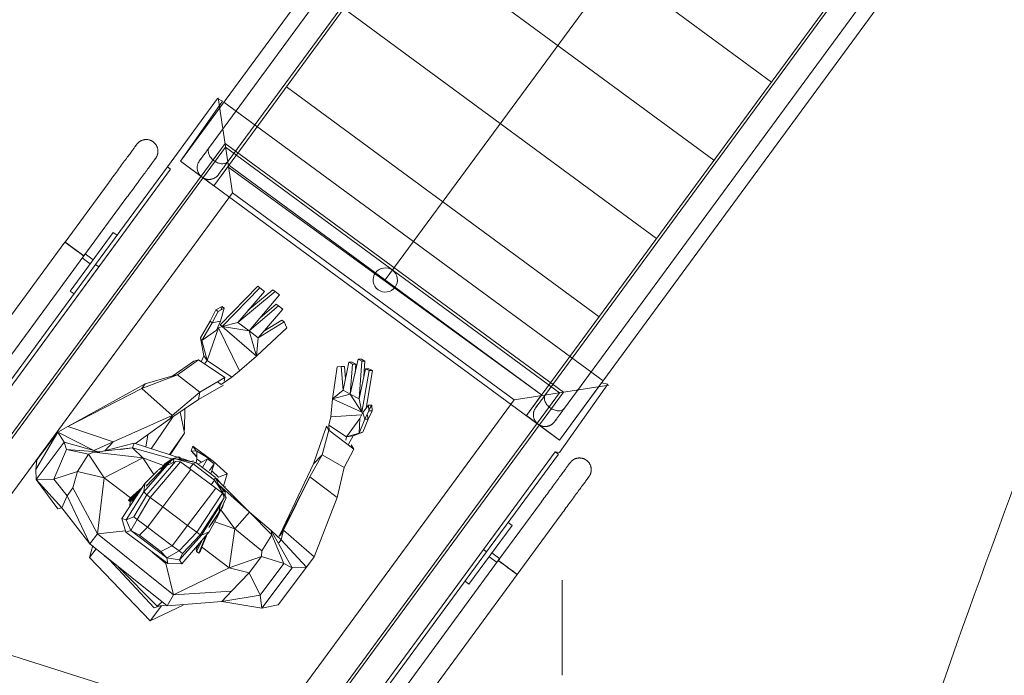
# Model space of a CAD drawing. Header units: metres. Extents: x 135583 to 135939, y 457896 to 458258.
# Tile 427 of 599: x 135742.61 to 135744.64, y 458041.14 to 458042.49. Entities that reach past the tile are written whole.
import ezdxf

# ---------------------------------------------------------------- set-up
doc = ezdxf.new("R2010")
doc.units = ezdxf.units.M
doc.linetypes.add('Hidden', pattern=[4, 2, -2])
doc.layers.add('NIEUWE INSTALLATIE', color=250, linetype='Continuous', lineweight=0)

msp = doc.modelspace()

# ---------------------------------------------------------------- linework, layer by layer
at = {"layer": 'NIEUWE INSTALLATIE', "linetype": 'Hidden'}
for p, q in [((135742.9388, 458042.1981), (135743.7487, 458043.3005)), ((135744.5305, 458042.7262), (135743.7205, 458041.6237)), ((135743.0463, 458042.1332), (135743.0163, 458042.3289)), ((135743.0163, 458042.3289), (135743.0463, 458042.1332)), ((135743.0463, 458042.1332), (135743.0163, 458042.3289)), ((135743.0163, 458042.3289), (135743.0463, 458042.1332)), ((135743.8101, 458041.7458), (135743.0285, 458042.32)), ((135743.8101, 458041.7458), (135743.0285, 458042.32)), ((135742.2751, 458041.2065), (135743.0307, 458042.2349)), ((135742.2751, 458041.2065), (135743.0307, 458042.2349)), ((135742.2807, 458041.2047), (135743.0319, 458042.2272)), ((135742.2807, 458041.2047), (135743.0319, 458042.2272)), ((135743.7282, 458041.7225), (135743.0307, 458042.2349)), ((135743.7282, 458041.7225), (135743.0307, 458042.2349)), ((135743.7205, 458041.7213), (135743.0319, 458042.2272)), ((135743.7205, 458041.7213), (135743.0319, 458042.2272)), ((135743.7205, 458041.6237), (135742.9388, 458042.1981)), ((135743.0463, 458042.1332), (135742.3484, 458041.1833)), ((135743.0463, 458042.1332), (135742.3484, 458041.1833)), ((135743.6265, 458041.7069), (135743.0463, 458042.1332)), ((135743.6265, 458041.7069), (135743.0463, 458042.1332)), ((135743.1407, 458040.9321), (135743.7205, 458041.7213)), ((135743.1407, 458040.9321), (135743.7205, 458041.7213)), ((135743.1463, 458040.9304), (135743.7282, 458041.7225)), ((135743.1463, 458040.9304), (135743.7282, 458041.7225)), ((135743.8222, 458041.7369), (135743.6265, 458041.7069)), ((135743.6265, 458041.7069), (135743.8222, 458041.7369)), ((135743.8222, 458041.7369), (135743.6265, 458041.7069)), ((135743.6265, 458041.7069), (135743.8222, 458041.7369)), ((135743.073, 458040.9536), (135743.6265, 458041.7069)), ((135743.073, 458040.9536), (135743.6265, 458041.7069)), ((135742.299, 458041.2723), (135743.1646, 458040.998)), ((135742.299, 458041.2723), (135743.1646, 458040.998))]:
    msp.add_line(p, q, dxfattribs=at)
at = {"layer": 'NIEUWE INSTALLATIE'}
for p, q in [((135743.7383, 458043.1427), (135743.0073, 458042.1477)), ((135743.6433, 458043.1049), (135742.9983, 458042.227)), ((135743.0372, 458042.1984), (135743.6815, 458043.0753)), ((135743.361, 458041.9536), (135744.1396, 458043.0134)), ((135743.5123, 458042.8351), (135744.157, 458042.3615)), ((135743.3939, 458042.674), (135744.0386, 458042.2003)), ((135743.652, 458041.6741), (135744.383, 458042.669)), ((135744.336, 458042.5953), (135743.691, 458041.7173)), ((135743.7306, 458041.6896), (135744.375, 458042.5667)), ((135743.2755, 458042.5128), (135743.9202, 458042.0391)), ((135743.1571, 458042.3516), (135743.8018, 458041.878)), ((135743.0152, 458042.3274), (135742.9119, 458042.1868)), ((135743.0252, 458042.3224), (135743.0152, 458042.3274)), ((135742.9388, 458042.1981), (135743.0252, 458042.3224)), ((135742.9119, 458042.1868), (135742.7639, 458041.9853)), ((135742.9119, 458042.1868), (135742.9183, 458042.1821)), ((135742.9183, 458042.1821), (135742.9119, 458042.1868)), ((135743.0073, 458042.1477), (135742.9388, 458042.1981)), ((135743.0361, 458042.1869), (135743.0073, 458042.1477)), ((135743.6834, 458041.7168), (135743.0361, 458042.1869)), ((135743.0387, 458042.1904), (135743.6834, 458041.7168)), ((135742.9183, 458042.1821), (135742.2155, 458041.2254)), ((135742.7703, 458041.9806), (135742.9183, 458042.1821)), ((135742.7896, 458042.1526), (135742.7008, 458042.0317)), ((135742.7896, 458042.1526), (135742.7902, 458042.1534)), ((135742.7397, 458042.0031), (135742.8285, 458042.124)), ((135742.8002, 458042.0517), (135742.7114, 458041.9308)), ((135742.8083, 458042.0458), (135742.8002, 458042.0517)), ((135742.7007, 458042.0317), (135742.1286, 458041.2529)), ((135742.7007, 458042.0317), (135742.7252, 458042.0137)), ((135742.1772, 458041.2375), (135742.7397, 458042.0031)), ((135742.7202, 458042.0174), (135742.7152, 458042.0211)), ((135742.7253, 458042.0137), (135742.7299, 458042.0103)), ((135742.734, 458042.0072), (135742.7371, 458042.005)), ((135742.7588, 458041.9953), (135742.7422, 458042.0074)), ((135742.7639, 458041.9853), (135742.2074, 458041.2279)), ((135742.7363, 458041.9994), (135742.7529, 458041.9872)), ((135742.7529, 458041.9872), (135742.7588, 458041.9953)), ((135742.7639, 458041.9853), (135742.7703, 458041.9806)), ((135742.7639, 458041.9853), (135742.7703, 458041.9806)), ((135742.2155, 458041.2254), (135742.7703, 458041.9806)), ((135743.0204, 458041.8612), (135743.0981, 458041.9407)), ((135743.1026, 458041.9373), (135743.0981, 458041.9407)), ((135742.7114, 458041.9308), (135742.7195, 458041.9249)), ((135743.0248, 458041.8578), (135743.1026, 458041.9373)), ((135743.112, 458041.9302), (135743.0568, 458041.8662)), ((135743.0568, 458041.8662), (135743.1337, 458041.9301)), ((135743.0785, 458041.8914), (135743.1292, 458041.9335)), ((135743.1431, 458041.9231), (135743.0801, 458041.8487)), ((135743.112, 458041.9302), (135743.1026, 458041.9373)), ((135743.1337, 458041.9301), (135743.1292, 458041.9335)), ((135743.1337, 458041.9301), (135743.1431, 458041.9231)), ((135743.0801, 458041.8487), (135743.1407, 458041.9005)), ((135743.1024, 458041.8751), (135743.1362, 458041.904)), ((135743.1407, 458041.9005), (135743.1362, 458041.904)), ((135743.1407, 458041.9005), (135743.15, 458041.8935)), ((135742.9999, 458041.8684), (135743.0119, 458041.8918)), ((135743.0044, 458041.865), (135743.0165, 458041.8884)), ((135743.0119, 458041.8918), (135743.0244, 458041.8987)), ((135743.0165, 458041.8884), (135743.0119, 458041.8918)), ((135743.0165, 458041.8884), (135743.0289, 458041.8953)), ((135743.0215, 458041.8684), (135743.0289, 458041.8953)), ((135743.022, 458041.8915), (135743.0244, 458041.8987)), ((135743.0289, 458041.8953), (135743.0244, 458041.8987)), ((135743.15, 458041.8935), (135743.0988, 458041.8347)), ((135742.9999, 458041.8684), (135742.9801, 458041.8347)), ((135742.9826, 458041.8287), (135743.0044, 458041.865)), ((135743.0044, 458041.865), (135742.9999, 458041.8684)), ((135743.0215, 458041.8684), (135743.0044, 458041.865)), ((135743.0134, 458041.8502), (135743.0215, 458041.8684)), ((135743.0248, 458041.8578), (135743.0204, 458041.8612)), ((135743.0248, 458041.8578), (135743.0568, 458041.8662)), ((135743.0568, 458041.8662), (135743.0801, 458041.8487)), ((135743.0988, 458041.8347), (135743.1523, 458041.8675)), ((135743.1103, 458041.848), (135743.1478, 458041.8709)), ((135743.1523, 458041.8675), (135743.1478, 458041.8709)), ((135743.1523, 458041.8675), (135743.1578, 458041.8553)), ((135742.9826, 458041.8287), (135743.0134, 458041.8502)), ((135742.9939, 458041.7878), (135743.0175, 458041.8552)), ((135743.0175, 458041.8552), (135743.0248, 458041.8578)), ((135743.0175, 458041.8552), (135743.0602, 458041.7664)), ((135743.0955, 458041.7966), (135743.0248, 458041.8578)), ((135743.0248, 458041.8578), (135743.0801, 458041.8487)), ((135743.0955, 458041.7966), (135743.0801, 458041.8487)), ((135743.0801, 458041.8487), (135743.0988, 458041.8347)), ((135743.0955, 458041.7966), (135743.1578, 458041.8553)), ((135742.9801, 458041.8347), (135742.9868, 458041.7972)), ((135742.9826, 458041.8287), (135742.9801, 458041.8347)), ((135742.9939, 458041.7878), (135742.9826, 458041.8287)), ((135743.0955, 458041.7966), (135743.0988, 458041.8347)), ((135742.9231, 458041.7561), (135742.9662, 458041.7865)), ((135742.933, 458041.7584), (135742.9761, 458041.7888)), ((135742.9662, 458041.7865), (135742.9761, 458041.7888)), ((135742.9761, 458041.7888), (135742.987, 458041.7814)), ((135742.9868, 458041.7972), (135742.9814, 458041.7852)), ((135742.9939, 458041.7878), (135742.9868, 458041.7972)), ((135742.9885, 458041.7805), (135742.9939, 458041.7878)), ((135742.9885, 458041.7805), (135743.0301, 458041.7527)), ((135743.0449, 458041.7535), (135742.9939, 458041.7878)), ((135743.0602, 458041.7664), (135743.0955, 458041.7966)), ((135743.286, 458041.7839), (135743.2743, 458041.7264)), ((135743.286, 458041.7839), (135743.2927, 458041.7839)), ((135743.2933, 458041.78), (135743.286, 458041.7839)), ((135743.3052, 458041.7904), (135743.2889, 458041.7184)), ((135743.2889, 458041.7184), (135743.2933, 458041.78)), ((135743.3, 458041.7799), (135743.2927, 458041.7839)), ((135743.2933, 458041.78), (135743.3, 458041.7799)), ((135743.2987, 458041.7616), (135743.3, 458041.7799)), ((135743.3052, 458041.7904), (135743.3119, 458041.7903)), ((135743.3125, 458041.7864), (135743.3052, 458041.7904)), ((135743.3072, 458041.7085), (135743.3125, 458041.7864)), ((135743.3192, 458041.7863), (135743.3119, 458041.7903)), ((135743.3125, 458041.7864), (135743.3192, 458041.7863)), ((135743.3171, 458041.7551), (135743.3192, 458041.7863)), ((135742.859, 458041.73), (135742.933, 458041.7584)), ((135742.933, 458041.7584), (135742.9231, 458041.7561)), ((135742.9787, 458041.7221), (135742.933, 458041.7584)), ((135743.0449, 458041.7535), (135743.0602, 458041.7664)), ((135743.2524, 458041.7084), (135743.2616, 458041.7747)), ((135743.2704, 458041.7755), (135743.2616, 458041.7747)), ((135743.2704, 458041.7755), (135743.2771, 458041.7755)), ((135743.2743, 458041.7264), (135743.2704, 458041.7755)), ((135743.2791, 458041.7501), (135743.2771, 458041.7755)), ((135743.3204, 458041.7708), (135743.3072, 458041.7085)), ((135743.3124, 458041.6814), (135743.3277, 458041.7669)), ((135743.3204, 458041.7708), (135743.3271, 458041.7708)), ((135743.3277, 458041.7669), (135743.3204, 458041.7708)), ((135743.3217, 458041.6892), (135743.3344, 458041.7668)), ((135743.3271, 458041.7708), (135743.3344, 458041.7668)), ((135743.3277, 458041.7669), (135743.3344, 458041.7668)), ((135742.7068, 458041.6517), (135742.8662, 458041.7397)), ((135742.8662, 458041.7397), (135742.859, 458041.73)), ((135742.8662, 458041.7397), (135742.9231, 458041.7561)), ((135742.9787, 458041.7221), (135743.0301, 458041.7527)), ((135743.0149, 458041.7436), (135743.0224, 458041.738)), ((135743.0224, 458041.738), (135743.0449, 458041.7535)), ((135743.0289, 458041.7453), (135743.0301, 458041.7527)), ((135743.8069, 458041.7414), (135743.7205, 458041.6237)), ((135743.7205, 458041.5984), (135743.8195, 458041.7388)), ((135743.8195, 458041.7388), (135743.8069, 458041.7414)), ((135742.7068, 458041.6517), (135742.859, 458041.73)), ((135742.859, 458041.73), (135742.9218, 458041.6743)), ((135742.9218, 458041.6743), (135742.9787, 458041.7221)), ((135742.976, 458041.7076), (135743.0276, 458041.7371)), ((135742.9787, 458041.7221), (135742.976, 458041.7076)), ((135743.2524, 458041.7084), (135743.2743, 458041.7264)), ((135743.2524, 458041.7084), (135743.2889, 458041.7184)), ((135743.2889, 458041.7184), (135743.2743, 458041.7264)), ((135743.3124, 458041.6814), (135743.2889, 458041.7184)), ((135743.3072, 458041.7085), (135743.2889, 458041.7184)), ((135742.9167, 458041.6676), (135742.976, 458041.7076)), ((135743.2488, 458041.6719), (135743.2524, 458041.7084)), ((135743.2524, 458041.7084), (135743.3124, 458041.6814)), ((135743.3124, 458041.6814), (135743.3072, 458041.7085)), ((135743.652, 458041.6741), (135743.6834, 458041.7168)), ((135742.9471, 458041.6376), (135742.9383, 458041.6822)), ((135742.9478, 458041.6886), (135742.9472, 458041.6441)), ((135743.3083, 458041.6679), (135743.3148, 458041.6803)), ((135743.3148, 458041.6803), (135743.3266, 458041.6955)), ((135743.3148, 458041.6803), (135743.3191, 458041.6667)), ((135743.3191, 458041.6667), (135743.3272, 458041.6839)), ((135743.3258, 458041.6667), (135743.3238, 458041.6768)), ((135743.3258, 458041.6667), (135743.3339, 458041.6839)), ((135743.3266, 458041.6955), (135743.3333, 458041.6955)), ((135743.3272, 458041.6839), (135743.3266, 458041.6955)), ((135743.3271, 458041.6861), (135743.3333, 458041.6955)), ((135743.3272, 458041.6839), (135743.3339, 458041.6839)), ((135743.3339, 458041.6839), (135743.3333, 458041.6955)), ((135742.7999, 458041.62), (135742.9218, 458041.6743)), ((135742.8459, 458041.6163), (135742.9167, 458041.6676)), ((135742.9236, 458041.6722), (135742.8781, 458041.6059)), ((135742.9167, 458041.6676), (135742.9218, 458041.6743)), ((135743.2447, 458041.6545), (135743.2488, 458041.6719)), ((135743.3123, 458041.6755), (135743.2488, 458041.6719)), ((135743.2808, 458041.6303), (135743.3083, 458041.6679)), ((135743.3072, 458041.6376), (135743.3083, 458041.6679)), ((135743.3072, 458041.6376), (135743.3191, 458041.6667)), ((135743.3258, 458041.6667), (135743.3146, 458041.6399)), ((135743.3191, 458041.6667), (135743.3258, 458041.6667)), ((135743.7205, 458041.6237), (135743.652, 458041.6741)), ((135742.6403, 458041.5632), (135742.686, 458041.6402)), ((135742.686, 458041.6402), (135742.643, 458041.5829)), ((135742.686, 458041.6402), (135742.7068, 458041.6517)), ((135742.6987, 458041.6193), (135742.686, 458041.6402)), ((135742.686, 458041.6402), (135742.7605, 458041.6025)), ((135742.7068, 458041.6517), (135742.7999, 458041.62)), ((135742.916, 458041.5937), (135742.9471, 458041.6376)), ((135742.9175, 458041.5932), (135742.9471, 458041.6376)), ((135742.9175, 458041.5932), (135742.9471, 458041.6376)), ((135743.2397, 458041.6524), (135743.2127, 458041.5747)), ((135743.2309, 458041.5935), (135743.2446, 458041.6441)), ((135743.2446, 458041.6441), (135743.2397, 458041.6524)), ((135743.2446, 458041.6441), (135743.2964, 458041.6051)), ((135743.2452, 458041.6436), (135743.2447, 458041.6545)), ((135743.2447, 458041.6545), (135743.2808, 458041.6303)), ((135743.2808, 458041.6303), (135743.3146, 458041.6399)), ((135743.2808, 458041.6303), (135743.3072, 458041.6376)), ((135743.3146, 458041.6399), (135743.295, 458041.6326)), ((135743.3072, 458041.6376), (135743.3146, 458041.6399)), ((135742.6987, 458041.6193), (135742.6411, 458041.5426)), ((135742.77, 458041.5996), (135742.6987, 458041.6193)), ((135742.6987, 458041.6193), (135742.7037, 458041.6044)), ((135742.7605, 458041.6025), (135742.7999, 458041.62)), ((135742.7795, 458041.6006), (135742.8431, 458041.6172)), ((135742.7999, 458041.62), (135742.783, 458041.6016)), ((135742.8399, 458041.6074), (135742.8431, 458041.6172)), ((135742.8431, 458041.6172), (135742.9387, 458041.5864)), ((135742.8715, 458041.6348), (135742.8677, 458041.6092)), ((135743.2798, 458041.6236), (135743.2808, 458041.6303)), ((135743.2808, 458041.6303), (135743.295, 458041.6326)), ((135743.295, 458041.6326), (135743.2852, 458041.6154)), ((135742.7037, 458041.6044), (135742.678, 458041.5431)), ((135742.7492, 458041.5948), (135742.7037, 458041.6044)), ((135742.7673, 458041.5993), (135742.7037, 458041.6044)), ((135742.7492, 458041.5948), (135742.7601, 458041.5985)), ((135742.7601, 458041.5985), (135742.8399, 458041.6074)), ((135742.7601, 458041.5985), (135742.7726, 458041.5989)), ((135742.8612, 458041.5873), (135742.7601, 458041.5985)), ((135742.8399, 458041.6074), (135742.8152, 458041.6043)), ((135742.8612, 458041.5873), (135742.8399, 458041.6074)), ((135742.8399, 458041.6074), (135742.9251, 458041.5836)), ((135742.9611, 458041.6015), (135742.9644, 458041.6112)), ((135742.9728, 458041.6009), (135742.9611, 458041.6015)), ((135742.9611, 458041.6015), (135742.9728, 458041.5885)), ((135742.9611, 458041.6015), (135742.9728, 458041.59)), ((135742.9644, 458041.6112), (135743.0059, 458041.5801)), ((135742.9709, 458041.601), (135742.9644, 458041.6112)), ((135742.9728, 458041.5846), (135742.9728, 458041.6009)), ((135743.0059, 458041.5801), (135742.9728, 458041.6009)), ((135743.2059, 458040.9115), (135743.7114, 458041.5994)), ((135743.2964, 458041.6051), (135743.2763, 458041.5675)), ((135743.2964, 458041.6051), (135743.2906, 458041.6136)), ((135743.7114, 458041.5994), (135743.5633, 458041.398)), ((135743.7114, 458041.5994), (135743.7205, 458041.5984)), ((135743.7178, 458041.5947), (135743.7114, 458041.5994)), ((135742.6403, 458041.5632), (135742.643, 458041.5829)), ((135742.7264, 458041.559), (135742.7492, 458041.5948)), ((135742.7814, 458041.5459), (135742.7492, 458041.5948)), ((135742.7814, 458041.5459), (135742.8612, 458041.5873)), ((135742.884, 458041.5529), (135742.8612, 458041.5873)), ((135742.8612, 458041.5873), (135742.9038, 458041.5714)), ((135742.8696, 458041.5109), (135742.9286, 458041.5797)), ((135742.8766, 458041.5057), (135742.9391, 458041.5792)), ((135742.8935, 458041.5623), (135742.9256, 458041.5856)), ((135742.9064, 458041.5745), (135742.9216, 458041.585)), ((135742.9087, 458041.5728), (135742.9192, 458041.5791)), ((135742.911, 458041.571), (135742.9286, 458041.5797)), ((135742.9216, 458041.585), (135742.9356, 458041.5891)), ((135742.9234, 458041.5772), (135742.9256, 458041.5856)), ((135742.9256, 458041.5856), (135742.9706, 458041.5774)), ((135742.9256, 458041.5856), (135742.9647, 458041.5745)), ((135742.9286, 458041.5797), (135742.9391, 458041.5792)), ((135742.9356, 458041.5891), (135742.9506, 458041.581)), ((135742.9361, 458041.585), (135742.9356, 458041.5891)), ((135742.9356, 458041.5891), (135742.9398, 458041.583)), ((135742.9361, 458041.585), (135742.9431, 458041.5827)), ((135742.9391, 458041.5792), (135742.9601, 458041.5634)), ((135742.944, 458041.5847), (135742.9601, 458041.5795)), ((135742.9596, 458041.5794), (135742.9659, 458041.5809)), ((135742.9647, 458041.5745), (135742.9706, 458041.5774)), ((135742.9706, 458041.5774), (135743.0102, 458041.5476)), ((135742.9708, 458041.5772), (135742.9728, 458041.5846)), ((135742.9728, 458041.5846), (135742.9818, 458041.5779)), ((135742.975, 458041.5741), (135742.9945, 458041.5849)), ((135742.9841, 458041.5673), (135742.9945, 458041.5849)), ((135743.0085, 458041.5744), (135742.9945, 458041.5849)), ((135743.0059, 458041.5801), (135743.035, 458041.5541)), ((135743.2309, 458041.5935), (135743.2054, 458041.5478)), ((135743.2309, 458041.5935), (135743.2127, 458041.5747)), ((135743.2309, 458041.5935), (135743.2763, 458041.5675)), ((135743.5698, 458041.3932), (135743.7178, 458041.5947)), ((135742.6411, 458041.5426), (135742.6403, 458041.5632)), ((135742.7264, 458041.559), (135742.678, 458041.5431)), ((135742.7171, 458041.525), (135742.7264, 458041.559)), ((135742.7814, 458041.5459), (135742.7264, 458041.559)), ((135742.8634, 458041.5173), (135742.911, 458041.571)), ((135742.8652, 458041.5343), (135742.8924, 458041.5611)), ((135742.8924, 458041.5611), (135742.8652, 458041.5343)), ((135742.8681, 458041.5284), (135742.9052, 458041.5681)), ((135742.8935, 458041.5623), (135742.911, 458041.571)), ((135742.8935, 458041.5623), (135742.911, 458041.571)), ((135742.898, 458041.5645), (135742.9064, 458041.5745)), ((135742.9022, 458041.4864), (135742.9601, 458041.5634)), ((135742.9052, 458041.5681), (135742.9147, 458041.5746)), ((135742.9064, 458041.5745), (135742.9052, 458041.5681)), ((135742.9087, 458041.5728), (135742.9064, 458041.5745)), ((135742.9647, 458041.5745), (135742.9577, 458041.5651)), ((135742.9601, 458041.5634), (135743.0114, 458041.5248)), ((135742.9647, 458041.5745), (135743.0091, 458041.5412)), ((135742.9985, 458041.5611), (135743.0085, 458041.5744)), ((135743.0017, 458041.554), (135743.0085, 458041.5744)), ((135743.0037, 458041.56), (135743.0175, 458041.547)), ((135743.2127, 458041.5747), (135743.1437, 458041.4281)), ((135743.2763, 458041.5675), (135743.262, 458041.5053)), ((135742.678, 458041.5431), (135742.6411, 458041.5426)), ((135742.6411, 458041.5426), (135742.6861, 458041.4818)), ((135742.6944, 458041.484), (135742.6411, 458041.5426)), ((135742.7051, 458041.5091), (135742.678, 458041.5431)), ((135742.7677, 458041.4305), (135742.7814, 458041.5459)), ((135742.8359, 458041.505), (135742.7814, 458041.5459)), ((135743.0021, 458041.5318), (135743.0091, 458041.5412)), ((135743.0091, 458041.5412), (135743.0102, 458041.5476)), ((135743.0091, 458041.5412), (135743.033, 458041.505)), ((135743.0091, 458041.5412), (135743.0127, 458041.535)), ((135743.0228, 458041.5203), (135743.0102, 458041.5476)), ((135743.081, 458041.475), (135743.0126, 458041.5437)), ((135743.0131, 458041.5455), (135743.0215, 458041.5348)), ((135743.035, 458041.5541), (135743.0175, 458041.547)), ((135743.0276, 458041.5287), (135743.035, 458041.5541)), ((135743.1455, 458041.4305), (135743.2054, 458041.5478)), ((135743.2054, 458041.5478), (135743.1515, 458041.4382)), ((135743.2054, 458041.5478), (135743.262, 458041.5053)), ((135742.7051, 458041.5091), (135742.7171, 458041.525)), ((135742.7677, 458041.4305), (135742.7171, 458041.525)), ((135742.8182, 458041.4619), (135742.8652, 458041.5343)), ((135742.8634, 458041.5173), (135742.8269, 458041.459)), ((135742.8553, 458041.519), (135742.8316, 458041.4993)), ((135742.8538, 458041.5167), (135742.8316, 458041.4993)), ((135742.8527, 458041.5151), (135742.8339, 458041.4975)), ((135742.8339, 458041.4975), (135742.8527, 458041.5151)), ((135742.8351, 458041.5039), (135742.8547, 458041.5182)), ((135742.8359, 458041.505), (135742.8604, 458041.5268)), ((135742.8445, 458041.5115), (135742.8562, 458041.5204)), ((135742.8652, 458041.5343), (135742.8634, 458041.5173)), ((135742.8634, 458041.5173), (135742.8696, 458041.5109)), ((135742.8707, 458041.5319), (135742.8681, 458041.5284)), ((135742.9536, 458041.4478), (135743.0114, 458041.5248)), ((135742.9722, 458041.4338), (135743.0254, 458041.5143)), ((135743.0114, 458041.5248), (135743.0254, 458041.5143)), ((135743.081, 458041.475), (135743.0177, 458041.5315)), ((135743.0312, 458041.5172), (135743.0185, 458041.5298)), ((135743.0312, 458041.5172), (135743.0231, 458041.5199)), ((135743.0248, 458041.5184), (135743.0312, 458041.5172)), ((135743.0254, 458041.5143), (135743.0289, 458041.5044)), ((135743.0318, 458041.5282), (135743.0272, 458041.5275)), ((135743.0312, 458041.5076), (135743.0312, 458041.5172)), ((135742.6944, 458041.484), (135742.7051, 458041.5091)), ((135742.7522, 458041.4097), (135742.7051, 458041.5091)), ((135742.8351, 458041.5039), (135742.8316, 458041.4993)), ((135742.8316, 458041.4993), (135742.8339, 458041.4975)), ((135742.8339, 458041.4975), (135742.838, 458041.4981)), ((135742.8341, 458041.4865), (135742.8353, 458041.4988)), ((135742.8351, 458041.5039), (135742.8445, 458041.5115)), ((135742.8492, 458041.5096), (135742.838, 458041.4981)), ((135742.8492, 458041.5096), (135742.838, 458041.4981)), ((135742.838, 458041.4981), (135742.8467, 458041.5059)), ((135742.8427, 458041.4654), (135742.8696, 458041.5109)), ((135742.8497, 458041.4602), (135742.8766, 458041.5057)), ((135742.8696, 458041.5109), (135742.8766, 458041.5057)), ((135742.8766, 458041.5057), (135742.9022, 458041.4864)), ((135742.9792, 458041.4285), (135743.0289, 458041.5044)), ((135743.0172, 458041.4694), (135743.033, 458041.505)), ((135743.0207, 458041.4886), (135743.0289, 458041.5044)), ((135743.0254, 458041.4851), (135743.029, 458041.4961)), ((135743.262, 458041.5053), (135743.2145, 458041.3828)), ((135743.6828, 458041.4964), (135743.594, 458041.3755)), ((135743.6828, 458041.4964), (135743.6834, 458041.4972)), ((135742.6944, 458041.484), (135742.6861, 458041.4818)), ((135742.6944, 458041.484), (135742.7522, 458041.4097)), ((135742.8707, 458041.4444), (135742.9022, 458041.4864)), ((135742.9022, 458041.4864), (135742.9536, 458041.4478)), ((135742.9824, 458041.428), (135743.0207, 458041.4886)), ((135742.9974, 458041.4436), (135743.0219, 458041.4805)), ((135743.0025, 458041.4511), (135743.0254, 458041.4851)), ((135743.0172, 458041.4694), (135743.0207, 458041.4886)), ((135743.0172, 458041.4694), (135743.0207, 458041.4886)), ((135743.0511, 458041.4406), (135743.022, 458041.4801)), ((135743.081, 458041.475), (135743.0511, 458041.4406)), ((135743.1257, 458041.4373), (135743.081, 458041.475)), ((135743.081, 458041.475), (135743.127, 458041.4282)), ((135742.8182, 458041.4619), (135742.8263, 458041.4339)), ((135742.8182, 458041.4619), (135742.8269, 458041.459)), ((135742.8269, 458041.459), (135742.8427, 458041.4654)), ((135742.8269, 458041.459), (135742.8362, 458041.4374)), ((135742.8497, 458041.4602), (135742.8362, 458041.4374)), ((135742.8427, 458041.4654), (135742.8497, 458041.4602)), ((135742.8497, 458041.4602), (135742.8707, 458041.4444)), ((135742.9982, 458041.4344), (135743.0172, 458041.4694)), ((135743.0172, 458041.4694), (135742.9982, 458041.4344)), ((135743.0096, 458041.4554), (135743.0511, 458041.4406)), ((135743.6223, 458041.4478), (135743.6142, 458041.4537)), ((135743.6329, 458041.3469), (135743.7217, 458041.4678)), ((135742.8256, 458041.4365), (135742.7677, 458041.4305)), ((135742.8362, 458041.4374), (135742.8263, 458041.4339)), ((135742.8263, 458041.4339), (135742.9126, 458041.3691)), ((135742.8362, 458041.4374), (135742.9109, 458041.3813)), ((135742.8362, 458041.4374), (135742.8543, 458041.4275)), ((135742.8707, 458041.4444), (135742.8543, 458041.4275)), ((135742.8707, 458041.4444), (135742.922, 458041.4058)), ((135742.922, 458041.4058), (135742.9536, 458041.4478)), ((135742.936, 458041.3953), (135742.9722, 458041.4338)), ((135742.9418, 458041.369), (135742.9982, 458041.4344)), ((135742.9536, 458041.4478), (135742.9722, 458041.4338)), ((135742.9722, 458041.4338), (135742.9792, 458041.4285)), ((135742.9824, 458041.428), (135742.9982, 458041.4344)), ((135743.0394, 458041.3602), (135743.0511, 458041.4406)), ((135743.1062, 458041.3952), (135743.0511, 458041.4406)), ((135743.1257, 458041.4373), (135743.1462, 458041.4179)), ((135743.1257, 458041.4373), (135743.127, 458041.4282)), ((135743.1257, 458041.4373), (135743.1691, 458041.3601)), ((135743.1515, 458041.4382), (135743.1413, 458041.425)), ((135743.145, 458041.4271), (135743.1515, 458041.4382)), ((135743.1515, 458041.4382), (135743.1462, 458041.4179)), ((135743.1515, 458041.4382), (135743.2145, 458041.3828)), ((135743.5334, 458041.3269), (135743.6223, 458041.4478)), ((135742.7522, 458041.4097), (135742.7677, 458041.4305)), ((135742.7677, 458041.4305), (135742.9246, 458041.3045)), ((135742.8543, 458041.4275), (135742.8986, 458041.3942)), ((135742.9366, 458041.3766), (135742.9824, 458041.428)), ((135742.943, 458041.39), (135742.9792, 458041.4285)), ((135742.9832, 458041.417), (135742.9716, 458041.3941)), ((135742.9926, 458041.4279), (135742.9763, 458041.3906)), ((135742.9763, 458041.3906), (135742.9902, 458041.4251)), ((135742.9792, 458041.4285), (135742.9824, 458041.428)), ((135742.9908, 458041.4257), (135742.9798, 458041.3953)), ((135742.9845, 458041.4064), (135742.9921, 458041.4262)), ((135743.127, 458041.4282), (135743.1062, 458041.3952)), ((135743.127, 458041.4282), (135743.1516, 458041.3692)), ((135743.1413, 458041.4122), (135743.1462, 458041.4179)), ((135743.1462, 458041.4179), (135743.1989, 458041.362)), ((135742.7579, 458041.4062), (135742.7515, 458041.3818)), ((135742.7515, 458041.3818), (135742.7648, 458041.3996)), ((135742.7522, 458041.4097), (135742.9116, 458041.2818)), ((135742.8807, 458041.393), (135742.9084, 458041.3694)), ((135742.8807, 458041.393), (135742.9084, 458041.3694)), ((135742.8807, 458041.393), (135742.9084, 458041.3694)), ((135742.922, 458041.4058), (135742.8986, 458041.3942)), ((135742.9109, 458041.3813), (135742.8986, 458041.3942)), ((135742.936, 458041.3953), (135742.9109, 458041.3813)), ((135742.922, 458041.4058), (135742.936, 458041.3953)), ((135742.936, 458041.3953), (135742.943, 458041.39)), ((135742.979, 458041.4121), (135742.971, 458041.3982)), ((135742.971, 458041.3982), (135742.979, 458041.4121)), ((135742.9729, 458041.405), (135742.971, 458041.3982)), ((135742.971, 458041.3982), (135742.9716, 458041.3941)), ((135742.9716, 458041.3941), (135742.9763, 458041.3906)), ((135742.9763, 458041.3906), (135742.9798, 458041.3953)), ((135742.9798, 458041.3953), (135742.9845, 458041.4064)), ((135742.9819, 458041.4034), (135743.0394, 458041.3602)), ((135743.1056, 458041.3835), (135743.1062, 458041.3952)), ((135743.5633, 458041.398), (135743.2059, 458040.9115)), ((135743.2139, 458040.9089), (135743.5698, 458041.3932)), ((135743.5633, 458041.398), (135743.5698, 458041.3932)), ((135743.5633, 458041.398), (135743.5698, 458041.3932)), ((135742.7515, 458041.3818), (135742.8766, 458041.2514)), ((135742.7824, 458041.3854), (135742.7935, 458041.3761)), ((135742.792, 458041.3777), (135742.8844, 458041.278)), ((135742.9366, 458041.3766), (135742.9109, 458041.3813)), ((135742.9109, 458041.3813), (135742.9126, 458041.3691)), ((135742.943, 458041.39), (135742.9366, 458041.3766)), ((135742.9366, 458041.3766), (135742.9418, 458041.369)), ((135743.0394, 458041.3602), (135743.1056, 458041.3835)), ((135743.0803, 458041.3498), (135743.1056, 458041.3835)), ((135743.1056, 458041.3835), (135743.1516, 458041.3692)), ((135743.2145, 458041.3828), (135743.1989, 458041.362)), ((135743.594, 458041.3755), (135743.2442, 458040.8993)), ((135743.5808, 458041.3913), (135743.5749, 458041.3833)), ((135743.5749, 458041.3833), (135743.5914, 458041.3711)), ((135743.5973, 458041.3792), (135743.5808, 458041.3913)), ((135743.594, 458041.3755), (135743.5947, 458041.375)), ((135742.8908, 458041.2812), (135742.8106, 458041.3628)), ((135742.9084, 458041.3694), (135742.9246, 458041.3045)), ((135742.9418, 458041.369), (135742.9126, 458041.3691)), ((135742.9246, 458041.3045), (135743.0394, 458041.3602)), ((135743.0803, 458041.3498), (135743.0394, 458041.3602)), ((135743.1516, 458041.3692), (135743.1029, 458041.3044)), ((135743.1691, 458041.3601), (135743.1068, 458041.2771)), ((135743.1405, 458041.2843), (135743.1989, 458041.362)), ((135743.1691, 458041.3601), (135743.1516, 458041.3692)), ((135743.1989, 458041.362), (135743.1691, 458041.3601)), ((135743.0439, 458041.3122), (135743.0803, 458041.3498)), ((135743.0803, 458041.3498), (135743.1029, 458041.3044)), ((135743.2928, 458040.8839), (135743.6329, 458041.3469)), ((135743.5254, 458041.3328), (135743.5334, 458041.3269)), ((135743.7258, 458041.1391), (135743.7258, 458041.3349)), ((135742.9246, 458041.3045), (135743.0439, 458041.3122)), ((135743.0238, 458041.2908), (135743.0439, 458041.3122)), ((135742.9116, 458041.2818), (135742.9246, 458041.3045)), ((135743.0238, 458041.2908), (135743.1029, 458041.3044)), ((135743.1068, 458041.2771), (135743.1029, 458041.3044)), ((135742.944, 458041.2837), (135742.8766, 458041.2514)), ((135742.8766, 458041.2514), (135742.8998, 458041.2823)), ((135742.8967, 458041.2819), (135742.8844, 458041.278)), ((135742.901, 458041.2903), (135742.8908, 458041.2812)), ((135742.9095, 458041.2835), (135742.8908, 458041.2812)), ((135742.9116, 458041.2818), (135743.0238, 458041.2908)), ((135743.0238, 458041.2908), (135743.1068, 458041.2771)), ((135743.1405, 458041.2843), (135743.1068, 458041.2771))]:
    msp.add_line(p, q, dxfattribs=at)
at = {"layer": 'NIEUWE INSTALLATIE', "flags": 128}
for points in [[(135742.8488, 458042.2332), (135742.8487, 458042.2331), (135742.8486, 458042.2329), (135742.8484, 458042.2326), (135742.848, 458042.2321), (135742.8476, 458042.2316), (135742.8471, 458042.2308), (135742.8465, 458042.23), (135742.8458, 458042.2291), (135742.845, 458042.228), (135742.8441, 458042.2268), (135742.8431, 458042.2255), (135742.8421, 458042.2241), (135742.841, 458042.2225), (135742.8397, 458042.2208), (135742.8384, 458042.2191), (135742.8371, 458042.2172), (135742.8356, 458042.2152), (135742.8341, 458042.2132), (135742.8325, 458042.211), (135742.8308, 458042.2087), (135742.8291, 458042.2064), (135742.8273, 458042.2039), (135742.8255, 458042.2014), (135742.8235, 458042.1988), (135742.8216, 458042.1961), (135742.8196, 458042.1934), (135742.8175, 458042.1906), (135742.8154, 458042.1877), (135742.8132, 458042.1848), (135742.811, 458042.1818), (135742.8088, 458042.1787), (135742.8066, 458042.1757), (135742.8043, 458042.1726), (135742.802, 458042.1694), (135742.7996, 458042.1663), (135742.7973, 458042.1631), (135742.7949, 458042.1599), (135742.7926, 458042.1567), (135742.7902, 458042.1534), (135742.7896, 458042.1526)], [(135742.845, 458042.228), (135742.8456, 458042.2288), (135742.8463, 458042.2298), (135742.8469, 458042.2306), (135742.8475, 458042.2314), (135742.8479, 458042.232), (135742.8483, 458042.2325), (135742.8485, 458042.2328), (135742.8487, 458042.2331), (135742.8488, 458042.2332)], [(135742.8488, 458042.2332), (135742.8494, 458042.2339), (135742.85, 458042.2347), (135742.8506, 458042.2354), (135742.8513, 458042.2361), (135742.852, 458042.2367), (135742.8527, 458042.2374), (135742.8535, 458042.238), (135742.8543, 458042.2386), (135742.8551, 458042.2391), (135742.8559, 458042.2396), (135742.8567, 458042.2401), (135742.8576, 458042.2405), (135742.8585, 458042.2409), (135742.8594, 458042.2413), (135742.8603, 458042.2416), (135742.8612, 458042.242), (135742.8621, 458042.2422), (135742.863, 458042.2424), (135742.864, 458042.2426), (135742.8649, 458042.2428), (135742.8659, 458042.2429), (135742.8669, 458042.243), (135742.8678, 458042.243), (135742.8688, 458042.243), (135742.8698, 458042.243), (135742.8707, 458042.2429), (135742.8717, 458042.2428), (135742.8726, 458042.2426), (135742.8736, 458042.2424), (135742.8745, 458042.2422), (135742.8755, 458042.2419), (135742.8764, 458042.2416), (135742.8773, 458042.2413), (135742.8782, 458042.2409), (135742.879, 458042.2405), (135742.8799, 458042.24), (135742.8807, 458042.2395), (135742.8815, 458042.239), (135742.8823, 458042.2385), (135742.8825, 458042.2383)], [(135742.8825, 458042.2383), (135742.8833, 458042.2377), (135742.8841, 458042.2371), (135742.8848, 458042.2365), (135742.8855, 458042.2358), (135742.8861, 458042.2351), (135742.8868, 458042.2344), (135742.8874, 458042.2336), (135742.8879, 458042.2328), (135742.8885, 458042.232), (135742.889, 458042.2312), (135742.8895, 458042.2304), (135742.8899, 458042.2295), (135742.8903, 458042.2286), (135742.8907, 458042.2278), (135742.891, 458042.2268), (135742.8913, 458042.2259), (135742.8916, 458042.225), (135742.8918, 458042.2241), (135742.892, 458042.2231), (135742.8922, 458042.2222), (135742.8923, 458042.2212), (135742.8924, 458042.2202), (135742.8924, 458042.2193), (135742.8924, 458042.2183), (135742.8924, 458042.2173), (135742.8923, 458042.2164), (135742.8922, 458042.2154), (135742.892, 458042.2145), (135742.8918, 458042.2135), (135742.8916, 458042.2126), (135742.8913, 458042.2117), (135742.891, 458042.2107), (135742.8907, 458042.2098), (135742.8903, 458042.209), (135742.8899, 458042.2081), (135742.8894, 458042.2072), (135742.8889, 458042.2064), (135742.8884, 458042.2056), (135742.8879, 458042.2048), (135742.8877, 458042.2046)], [(135742.9983, 458042.227), (135742.9966, 458042.2246), (135742.9949, 458042.2223), (135742.9932, 458042.2201), (135742.9917, 458042.2179), (135742.9902, 458042.2159), (135742.9888, 458042.214), (135742.9875, 458042.2122), (135742.9862, 458042.2105), (135742.9851, 458042.2089), (135742.984, 458042.2075), (135742.983, 458042.2061), (135742.9821, 458042.2049), (135742.9812, 458042.2037), (135742.9805, 458042.2027), (135742.9799, 458042.2019), (135742.9793, 458042.2011), (135742.9789, 458042.2005), (135742.9785, 458042.2), (135742.9782, 458042.1996), (135742.978, 458042.1994), (135742.978, 458042.1993)], [(135742.8285, 458042.124), (135742.8309, 458042.1272), (135742.8332, 458042.1304), (135742.8356, 458042.1336), (135742.8379, 458042.1368), (135742.8403, 458042.14), (135742.8426, 458042.1431), (135742.8449, 458042.1462), (135742.8471, 458042.1493), (135742.8494, 458042.1524), (135742.8516, 458042.1554), (135742.8537, 458042.1583), (135742.8558, 458042.1612), (135742.8579, 458042.164), (135742.86, 458042.1668), (135742.8619, 458042.1695), (135742.8639, 458042.1721), (135742.8657, 458042.1746), (135742.8675, 458042.1771), (135742.8693, 458042.1795), (135742.871, 458042.1818), (135742.8726, 458042.184), (135742.8741, 458042.1861), (135742.8756, 458042.1881), (135742.877, 458042.19), (135742.8783, 458042.1918), (135742.8796, 458042.1935), (135742.8807, 458042.195), (135742.8818, 458042.1965), (135742.8828, 458042.1979), (135742.8837, 458042.1991), (135742.8845, 458042.2002), (135742.8852, 458042.2012), (135742.8859, 458042.202), (135742.8864, 458042.2028), (135742.8869, 458042.2034), (135742.8872, 458042.2039), (135742.8875, 458042.2042), (135742.8876, 458042.2045), (135742.8877, 458042.2046)], [(135742.8877, 458042.2046), (135742.8877, 458042.2045), (135742.8875, 458042.2043), (135742.8873, 458042.204), (135742.887, 458042.2035), (135742.8865, 458042.203), (135742.886, 458042.2023), (135742.8854, 458042.2014), (135742.8847, 458042.2005), (135742.8839, 458042.1994), (135742.8837, 458042.1991)], [(135742.978, 458042.1993), (135742.978, 458042.1993), (135742.9781, 458042.1995), (135742.9784, 458042.1998), (135742.9787, 458042.2003), (135742.9791, 458042.2009), (135742.9797, 458042.2016), (135742.9803, 458042.2024), (135742.981, 458042.2033), (135742.9817, 458042.2044), (135742.9821, 458042.2048)], [(135742.982, 458042.1664), (135742.9816, 458042.1667), (135742.9809, 458042.1673), (135742.9802, 458042.168), (135742.9795, 458042.1687), (135742.9789, 458042.1694), (135742.9783, 458042.1702), (135742.9777, 458042.171), (135742.9772, 458042.1718), (135742.9767, 458042.1726), (135742.9762, 458042.1734), (135742.9757, 458042.1743), (135742.9753, 458042.1752), (135742.975, 458042.1761), (135742.9746, 458042.177), (135742.9743, 458042.1779), (135742.9741, 458042.1788), (135742.9738, 458042.1797), (135742.9736, 458042.1807), (135742.9735, 458042.1817), (135742.9734, 458042.1826), (135742.9733, 458042.1836), (135742.9733, 458042.1845), (135742.9733, 458042.1855), (135742.9733, 458042.1865), (135742.9734, 458042.1874), (135742.9735, 458042.1884), (135742.9737, 458042.1893), (135742.9739, 458042.1903), (135742.9741, 458042.1912), (135742.9744, 458042.1922), (135742.9747, 458042.1931), (135742.975, 458042.194), (135742.9754, 458042.1949), (135742.9758, 458042.1957), (135742.9763, 458042.1966), (135742.9767, 458042.1974), (135742.9773, 458042.1982), (135742.9778, 458042.199), (135742.978, 458042.1993)], [(135743.0169, 458042.1707), (135743.0169, 458042.1707), (135743.0171, 458042.1709), (135743.0173, 458042.1712), (135743.0176, 458042.1717), (135743.0181, 458042.1723), (135743.0186, 458042.173), (135743.0192, 458042.1738), (135743.0199, 458042.1747), (135743.0207, 458042.1758), (135743.0216, 458042.177), (135743.0225, 458042.1783), (135743.0236, 458042.1798), (135743.0247, 458042.1813), (135743.0259, 458042.183), (135743.0272, 458042.1847), (135743.0286, 458042.1866), (135743.03, 458042.1886), (135743.0316, 458042.1907), (135743.0332, 458042.1928), (135743.0348, 458042.1951), (135743.0366, 458042.1975), (135743.0372, 458042.1984)], [(135743.0372, 458042.1983), (135743.0369, 458042.1978), (135743.0366, 458042.1975)], [(135743.0169, 458042.1707), (135743.0163, 458042.1699), (135743.0157, 458042.1691), (135743.015, 458042.1684), (135743.0144, 458042.1677), (135743.0137, 458042.1671), (135743.0129, 458042.1664), (135743.0122, 458042.1658), (135743.0114, 458042.1653), (135743.0106, 458042.1647), (135743.0098, 458042.1642), (135743.0089, 458042.1637), (135743.0081, 458042.1633), (135743.0072, 458042.1629), (135743.0063, 458042.1625), (135743.0054, 458042.1622), (135743.0045, 458042.1619), (135743.0036, 458042.1616), (135743.0026, 458042.1614), (135743.0017, 458042.1612), (135743.0007, 458042.161), (135742.9998, 458042.1609), (135742.9988, 458042.1608), (135742.9978, 458042.1608), (135742.9969, 458042.1608), (135742.9959, 458042.1609), (135742.9949, 458042.1609), (135742.994, 458042.161), (135742.993, 458042.1612), (135742.9921, 458042.1614), (135742.9911, 458042.1616), (135742.9902, 458042.1619), (135742.9893, 458042.1622), (135742.9884, 458042.1626), (135742.9875, 458042.1629), (135742.9866, 458042.1633), (135742.9858, 458042.1638), (135742.9849, 458042.1643), (135742.9843, 458042.1647)], [(135743.0207, 458042.1758), (135743.02, 458042.1749), (135743.0193, 458042.1739), (135743.0187, 458042.1731), (135743.0181, 458042.1724), (135743.0177, 458042.1718), (135743.0174, 458042.1713), (135743.0171, 458042.171), (135743.0169, 458042.1707), (135743.0169, 458042.1707)], [(135743.691, 458041.7172), (135743.6896, 458041.7154), (135743.6879, 458041.7131), (135743.6863, 458041.7109), (135743.6848, 458041.7088), (135743.6833, 458041.7068), (135743.6819, 458041.7048), (135743.6805, 458041.703), (135743.6793, 458041.7013), (135743.6781, 458041.6997), (135743.677, 458041.6983), (135743.676, 458041.6969), (135743.6751, 458041.6957), (135743.6743, 458041.6946), (135743.6736, 458041.6936), (135743.6729, 458041.6927), (135743.6724, 458041.6919), (135743.6719, 458041.6913), (135743.6716, 458041.6908), (135743.6713, 458041.6904), (135743.6711, 458041.6902), (135743.671, 458041.6901)], [(135743.675, 458041.6572), (135743.6747, 458041.6575), (135743.674, 458041.6582), (135743.6733, 458041.6588), (135743.6726, 458041.6595), (135743.672, 458041.6603), (135743.6714, 458041.661), (135743.6708, 458041.6618), (135743.6702, 458041.6626), (135743.6697, 458041.6634), (135743.6693, 458041.6643), (135743.6688, 458041.6651), (135743.6684, 458041.666), (135743.668, 458041.6669), (135743.6677, 458041.6678), (135743.6674, 458041.6687), (135743.6671, 458041.6696), (135743.6669, 458041.6706), (135743.6667, 458041.6715), (135743.6666, 458041.6725), (135743.6664, 458041.6734), (135743.6664, 458041.6744), (135743.6663, 458041.6754), (135743.6663, 458041.6763), (135743.6664, 458041.6773), (135743.6665, 458041.6783), (135743.6666, 458041.6792), (135743.6667, 458041.6802), (135743.6669, 458041.6811), (135743.6672, 458041.682), (135743.6674, 458041.683), (135743.6677, 458041.6839), (135743.6681, 458041.6848), (135743.6685, 458041.6857), (135743.6689, 458041.6866), (135743.6693, 458041.6874), (135743.6698, 458041.6882), (135743.6703, 458041.6891), (135743.6709, 458041.6899), (135743.671, 458041.6901)], [(135743.671, 458041.6901), (135743.6711, 458041.6901), (135743.6712, 458041.6903), (135743.6714, 458041.6907), (135743.6718, 458041.6911), (135743.6722, 458041.6917), (135743.6727, 458041.6924), (135743.6733, 458041.6932), (135743.674, 458041.6942), (135743.6748, 458041.6952), (135743.6751, 458041.6957)], [(135743.7099, 458041.6615), (135743.71, 458041.6615), (135743.7101, 458041.6617), (135743.7104, 458041.6621), (135743.7107, 458041.6625), (135743.7111, 458041.6631), (135743.7116, 458041.6638), (135743.7122, 458041.6646), (135743.7129, 458041.6656), (135743.7137, 458041.6666), (135743.7146, 458041.6678), (135743.7156, 458041.6692), (135743.7166, 458041.6706), (135743.7178, 458041.6721), (135743.719, 458041.6738), (135743.7203, 458041.6756), (135743.7217, 458041.6774), (135743.7231, 458041.6794), (135743.7246, 458041.6815), (135743.7262, 458041.6836), (135743.7279, 458041.6859), (135743.7296, 458041.6883), (135743.7303, 458041.6892)], [(135743.7099, 458041.6615), (135743.7094, 458041.6607), (135743.7087, 458041.66), (135743.7081, 458041.6592), (135743.7074, 458041.6586), (135743.7067, 458041.6579), (135743.706, 458041.6573), (135743.7052, 458041.6567), (135743.7045, 458041.6561), (135743.7037, 458041.6555), (135743.7028, 458041.655), (135743.702, 458041.6545), (135743.7011, 458041.6541), (135743.7003, 458041.6537), (135743.6994, 458041.6533), (135743.6985, 458041.653), (135743.6976, 458041.6527), (135743.6966, 458041.6524), (135743.6957, 458041.6522), (135743.6947, 458041.652), (135743.6938, 458041.6518), (135743.6928, 458041.6517), (135743.6919, 458041.6517), (135743.6909, 458041.6516), (135743.6899, 458041.6516), (135743.689, 458041.6517), (135743.688, 458041.6518), (135743.687, 458041.6519), (135743.6861, 458041.652), (135743.6851, 458041.6522), (135743.6842, 458041.6525), (135743.6833, 458041.6527), (135743.6824, 458041.653), (135743.6815, 458041.6534), (135743.6806, 458041.6537), (135743.6797, 458041.6542), (135743.6788, 458041.6546), (135743.678, 458041.6551), (135743.6774, 458041.6555)], [(135743.7137, 458041.6666), (135743.7131, 458041.6657), (135743.7124, 458041.6648), (135743.7117, 458041.6639), (135743.7112, 458041.6632), (135743.7108, 458041.6626), (135743.7104, 458041.6621), (135743.7102, 458041.6618), (135743.71, 458041.6616), (135743.7099, 458041.6615)], [(135743.742, 458041.5769), (135743.7419, 458041.5769), (135743.7418, 458041.5767), (135743.7416, 458041.5764), (135743.7412, 458041.5759), (135743.7408, 458041.5753), (135743.7403, 458041.5746), (135743.7397, 458041.5738), (135743.739, 458041.5729), (135743.7382, 458041.5718), (135743.7373, 458041.5706), (135743.7363, 458041.5693), (135743.7353, 458041.5678), (135743.7342, 458041.5663), (135743.7329, 458041.5646), (135743.7316, 458041.5629), (135743.7303, 458041.561), (135743.7288, 458041.559), (135743.7273, 458041.5569), (135743.7257, 458041.5548), (135743.724, 458041.5525), (135743.7223, 458041.5501), (135743.7205, 458041.5477), (135743.7186, 458041.5452), (135743.7167, 458041.5426), (135743.7148, 458041.5399), (135743.7127, 458041.5372), (135743.7107, 458041.5343), (135743.7086, 458041.5315), (135743.7064, 458041.5285), (135743.7042, 458041.5256), (135743.702, 458041.5225), (135743.6998, 458041.5195), (135743.6975, 458041.5164), (135743.6952, 458041.5132), (135743.6928, 458041.5101), (135743.6905, 458041.5069), (135743.6881, 458041.5037), (135743.6858, 458041.5004), (135743.6834, 458041.4972), (135743.6828, 458041.4964)], [(135743.7382, 458041.5718), (135743.7388, 458041.5726), (135743.7395, 458041.5736), (135743.7401, 458041.5744), (135743.7407, 458041.5752), (135743.7411, 458041.5758), (135743.7415, 458041.5763), (135743.7417, 458041.5766), (135743.7419, 458041.5768), (135743.742, 458041.5769)], [(135743.742, 458041.5769), (135743.7426, 458041.5777), (135743.7432, 458041.5785), (135743.7438, 458041.5792), (135743.7445, 458041.5799), (135743.7452, 458041.5805), (135743.7459, 458041.5812), (135743.7467, 458041.5818), (135743.7475, 458041.5823), (135743.7483, 458041.5829), (135743.7491, 458041.5834), (135743.7499, 458041.5839), (135743.7508, 458041.5843), (135743.7517, 458041.5847), (135743.7526, 458041.5851), (135743.7535, 458041.5854), (135743.7544, 458041.5857), (135743.7553, 458041.586), (135743.7562, 458041.5862), (135743.7572, 458041.5864), (135743.7581, 458041.5866), (135743.7591, 458041.5867), (135743.7601, 458041.5868), (135743.761, 458041.5868), (135743.762, 458041.5868), (135743.763, 458041.5867), (135743.7639, 458041.5867), (135743.7649, 458041.5866), (135743.7658, 458041.5864), (135743.7668, 458041.5862), (135743.7677, 458041.586), (135743.7686, 458041.5857), (135743.7696, 458041.5854), (135743.7705, 458041.585), (135743.7714, 458041.5847), (135743.7722, 458041.5843), (135743.7731, 458041.5838), (135743.7739, 458041.5833), (135743.7747, 458041.5828), (135743.7755, 458041.5823), (135743.7757, 458041.5821)], [(135743.7757, 458041.5821), (135743.7765, 458041.5815), (135743.7773, 458041.5809), (135743.778, 458041.5803), (135743.7787, 458041.5796), (135743.7793, 458041.5789), (135743.78, 458041.5782), (135743.7806, 458041.5774), (135743.7811, 458041.5766), (135743.7817, 458041.5758), (135743.7822, 458041.575), (135743.7827, 458041.5742), (135743.7831, 458041.5733), (135743.7835, 458041.5724), (135743.7839, 458041.5715), (135743.7842, 458041.5706), (135743.7845, 458041.5697), (135743.7848, 458041.5688), (135743.785, 458041.5679), (135743.7852, 458041.5669), (135743.7854, 458041.5659), (135743.7855, 458041.565), (135743.7856, 458041.564), (135743.7856, 458041.5631), (135743.7856, 458041.5621), (135743.7855, 458041.5611), (135743.7855, 458041.5602), (135743.7853, 458041.5592), (135743.7852, 458041.5583), (135743.785, 458041.5573), (135743.7848, 458041.5564), (135743.7845, 458041.5554), (135743.7842, 458041.5545), (135743.7838, 458041.5536), (135743.7835, 458041.5527), (135743.7831, 458041.5519), (135743.7826, 458041.551), (135743.7821, 458041.5502), (135743.7816, 458041.5494), (135743.7811, 458041.5486), (135743.7809, 458041.5483)], [(135743.7217, 458041.4678), (135743.7241, 458041.471), (135743.7264, 458041.4742), (135743.7288, 458041.4774), (135743.7311, 458041.4806), (135743.7335, 458041.4838), (135743.7358, 458041.4869), (135743.7381, 458041.49), (135743.7403, 458041.4931), (135743.7426, 458041.4961), (135743.7448, 458041.4991), (135743.7469, 458041.5021), (135743.749, 458041.505), (135743.7511, 458041.5078), (135743.7532, 458041.5106), (135743.7551, 458041.5133), (135743.7571, 458041.5159), (135743.7589, 458041.5184), (135743.7607, 458041.5209), (135743.7625, 458041.5233), (135743.7642, 458041.5256), (135743.7658, 458041.5278), (135743.7673, 458041.5299), (135743.7688, 458041.5319), (135743.7702, 458041.5338), (135743.7715, 458041.5356), (135743.7728, 458041.5373), (135743.7739, 458041.5388), (135743.775, 458041.5403), (135743.776, 458041.5416), (135743.7769, 458041.5429), (135743.7777, 458041.544), (135743.7784, 458041.545), (135743.7791, 458041.5458), (135743.7796, 458041.5466), (135743.78, 458041.5472), (135743.7804, 458041.5477), (135743.7807, 458041.548), (135743.7808, 458041.5482), (135743.7809, 458041.5483)], [(135743.7809, 458041.5483), (135743.7809, 458041.5483), (135743.7807, 458041.5481), (135743.7805, 458041.5478), (135743.7802, 458041.5473), (135743.7797, 458041.5467), (135743.7792, 458041.546), (135743.7786, 458041.5452), (135743.7779, 458041.5443), (135743.7771, 458041.5432), (135743.7769, 458041.5429)]]:
    msp.add_lwpolyline(points, dxfattribs=at)
at = {"layer": 'NIEUWE INSTALLATIE', "linetype": 'Hidden'}
msp.add_arc((135755.3085, 458037.1034), 11.067, 143.696, 323.696, dxfattribs=at)
msp.add_arc((135755.3085, 458037.1034), 11.067, 143.696, 323.696, dxfattribs=at)
at = {"layer": 'NIEUWE INSTALLATIE'}
msp.add_arc((135764.6305, 458034.0737), 21.3189, 158.65293, 164.73907, dxfattribs=at)
for centre, major_axis, ratio, start_param, end_param in [((135742.7202, 458042.0174), (0.0195, -0.0143), 0.000001, 4.539184, 10.467936), ((135742.7202, 458042.0174), (-0.0195, 0.0143), 0.000001, 4.539186, 10.467936), ((135742.7202, 458042.0174), (0.0195, -0.0143), 0.000001, 4.072259, 10.205354), ((135742.7202, 458042.0174), (-0.0195, 0.0143), 0.000001, 3.926991, 6.283185), ((135742.7202, 458042.0174), (0.0195, -0.0143), 0.000001, 1.836215, 2.308761), ((135742.7202, 458042.0174), (-0.0195, 0.0143), 0.000001, 2.879793, 3.010693), ((135742.7202, 458042.0174), (-0.0192, -0.0146), 1, 2.049606, 2.067769), ((135743.6134, 458041.3612), (0.0195, -0.0143), 0.000001, 0, 3.926991), ((135743.6134, 458041.3612), (0.0195, -0.0143), 0.000001, 0, 5.063268), ((135743.6134, 458041.3612), (0.0219, -0.0103), 1, 2.737991, 2.872999), ((135743.6135, 458041.3612), (0.0195, -0.0143), 0.000001, 3.826312, 3.924591), ((135743.6135, 458041.3612), (0.0195, -0.0143), 0.000001, 3.926991, 4.093623), ((135743.6135, 458041.3612), (-0.0195, 0.0143), 0.000001, 1.047198, 1.254814), ((135743.6135, 458041.3612), (-0.0195, 0.0143), 0.000001, 1.308997, 3.010693), ((135743.6134, 458041.3612), (0.0195, -0.0143), 0.000001, 5.067619, 5.327869), ((135743.6134, 458041.3612), (0.0195, -0.0143), 0.000001, 5.331155, 5.497787), ((135743.6134, 458041.3612), (-0.0195, 0.0143), 0.000001, 2.490222, 2.617994)]:
    msp.add_ellipse(centre, major_axis=major_axis, ratio=ratio, start_param=start_param, end_param=end_param, dxfattribs=at)
msp.add_ellipse((135743.361, 458041.9536), major_axis=(0.0148, 0.0201), ratio=1, dxfattribs=at)
for points in [[(135743.008, 458042.1994), (135743.0057, 458042.201), (135743.0016, 458042.2049), (135742.9974, 458042.2116), (135742.9956, 458042.2185), (135742.9965, 458042.2247), (135742.9988, 458042.2278), (135743.0003, 458042.2291)], [(135743.0386, 458042.2009), (135743.0379, 458042.1991), (135743.0356, 458042.1959), (135743.03, 458042.1932), (135743.0229, 458042.1929), (135743.0152, 458042.1949), (135743.0103, 458042.1977), (135743.008, 458042.1994)], [(135742.7008, 458042.0317), (135742.7016, 458042.0328), (135742.7025, 458042.0338), (135742.7035, 458042.0348)], [(135742.7039, 458042.0352), (135742.7034, 458042.0348), (135742.703, 458042.0343), (135742.7027, 458042.0339)], [(135742.7418, 458042.0066), (135742.7412, 458042.0053), (135742.7405, 458042.0042), (135742.7397, 458042.0031)], [(135742.7413, 458042.0055), (135742.7416, 458042.006), (135742.7418, 458042.0066), (135742.7421, 458042.0071)], [(135743.5966, 458041.3785), (135743.5957, 458041.3776), (135743.5948, 458041.3766), (135743.594, 458041.3755)], [(135743.6329, 458041.3469), (135743.6337, 458041.348), (135743.6344, 458041.3491), (135743.635, 458041.3504)]]:
    msp.add_open_spline(points, degree=3, dxfattribs=at)
for points, knots in [([(135743.6914, 458041.7178), (135743.6901, 458041.716), (135743.6886, 458041.7118), (135743.6896, 458041.7042), (135743.6939, 458041.6965), (135743.6985, 458041.692), (135743.7011, 458041.6902)], [0.5000136, 0.5000136, 0.5000136, 0.5000136, 0.625, 0.75, 0.875, 1, 1, 1, 1]), ([(135743.7011, 458041.6902), (135743.7036, 458041.6883), (135743.7092, 458041.6853), (135743.7179, 458041.6835), (135743.7255, 458041.6847), (135743.729, 458041.6874), (135743.7303, 458041.6892)], [0, 0, 0, 0, 0.125, 0.25, 0.375, 0.4999864, 0.4999864, 0.4999864, 0.4999864])]:
    msp.add_open_spline(points, degree=3, knots=knots, dxfattribs=at)

doc.saveas('drawing.dxf')
